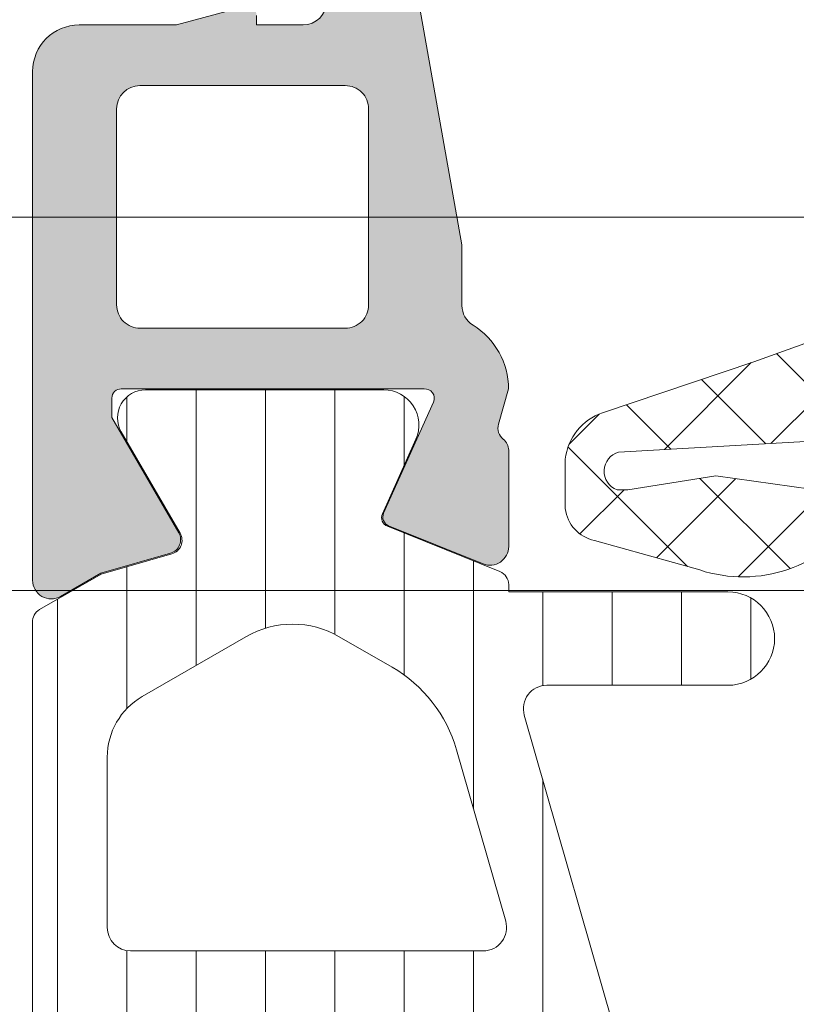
# Model space of a CAD drawing. Header units: millimetres. Extents: x 213386 to 506888, y 183055 to 450952.
# Tile 769 of 1056: x 387518 to 387535, y 342628 to 342649. Entities that reach past the tile are written whole.
import ezdxf

# ---------------------------------------------------------------- set-up
doc = ezdxf.new("R2010")
doc.units = ezdxf.units.MM
doc.layers.add('FASÁDA DETAILNÍ', color=255, linetype='Continuous', lineweight=0)
doc.layers.add('NOVA', color=255, linetype='Continuous', lineweight=0)

# ---------------------------------------------------------------- blocks, each defined once
blk = doc.blocks.new('A$C69D17D4D')
at = {"layer": 'FASÁDA DETAILNÍ'}
h = blk.add_hatch(dxfattribs=at)
h.set_pattern_fill('ANSI37', color=256, scale=0.625, angle=270, style=0)
h.set_pattern_definition([(315, (-10442.49471586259, 24904.81811234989), (1.403165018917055, 1.403165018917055), []), (44.99999999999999, (-10442.49471586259, 24904.81811234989), (-1.403165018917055, 1.403165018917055), [])])
edge = h.paths.add_edge_path()
edge.add_ellipse((-10451.38163137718, 24900.19755051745), major_axis=(-5.039467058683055, 0), ratio=1, start_angle=274.9644612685, end_angle=330.2082155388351)
edge.add_ellipse((-10455.49471585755, 24902.55235072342), major_axis=(-0.3000000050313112, 0), ratio=1, start_angle=330.207827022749, end_angle=359.9993073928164)
edge.add_line((-10455.79471586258, 24902.5523543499), (-10455.7947188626, 24902.01807034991))
edge.add_ellipse((-10455.49471909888, 24902.01806911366), major_axis=(-0.2999997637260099, 0), ratio=1, start_angle=-0.0002361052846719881, end_angle=90.00004512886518)
edge.add_line((-10455.49471886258, 24901.71806934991), (-10453.94472186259, 24901.71806934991))
edge.add_ellipse((-10453.94472950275, 24901.41805870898), major_axis=(-0.3000106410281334, 0), ratio=1, start_angle=180.0043239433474, end_angle=269.99854088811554, ccw=False)
edge.add_line((-10453.64471886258, 24901.4180813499), (-10453.64470786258, 24900.01809934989))
edge.add_ellipse((-10453.34471802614, 24900.01810218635), major_axis=(-0.2999898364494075, 0), ratio=1, start_angle=0.0005417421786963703, end_angle=89.99964925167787)
edge.add_line((-10453.34471986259, 24899.71811234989), (-10451.64470786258, 24899.71811234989))
edge.add_ellipse((-10451.64471500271, 24900.01812249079), major_axis=(-0.3000101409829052, 0), ratio=1, start_angle=90.00136361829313, end_angle=179.9955805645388)
edge.add_line((-10451.3447048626, 24900.01809934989), (-10451.34471586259, 24901.5819303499))
edge.add_ellipse((-10451.04355679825, 24901.61478737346), major_axis=(-0.3029461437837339, 0), ratio=1, start_angle=-103.48357731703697, end_angle=6.226450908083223, ccw=False)
edge.add_ellipse((-10442.33863366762, 24912.93075169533), major_axis=(-14.0007663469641, 0), ratio=1, start_angle=51.92437992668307, end_angle=74.69826779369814)
edge.add_ellipse((-10446.14534724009, 24898.93851392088), major_axis=(-0.5004721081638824, 0), ratio=1, start_angle=140.193365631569, end_angle=257.08239147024, ccw=False)
edge.add_line((-10445.76087986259, 24898.61811234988), (-10454.04415886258, 24898.61811234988))
edge.add_ellipse((-10454.04415833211, 24899.11811205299), major_axis=(-0.499999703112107, 0), ratio=1, start_angle=29.99998035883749, end_angle=89.99993921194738, ccw=False)
edge.add_line((-10454.47717086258, 24898.86811234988), (-10454.65037686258, 24899.1681123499))
edge.add_ellipse((-10455.08338939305, 24898.91811264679), major_axis=(-0.4999997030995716, 0), ratio=1, start_angle=209.9999803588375, end_angle=269.9999392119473)
edge.add_line((-10455.08338886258, 24899.4181123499), (-10456.7127368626, 24899.4181123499))
edge.add_ellipse((-10456.71273763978, 24898.41811299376), major_axis=(-0.9999993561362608, 0), ratio=1, start_angle=269.9999554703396, end_angle=329.9496611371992)
edge.add_ellipse((-10463.89711834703, 24902.57443977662), major_axis=(-7.300023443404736, 0), ratio=1, start_angle=101.28555368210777, end_angle=149.9496454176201, ccw=False)
edge.add_ellipse((-10462.0818862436, 24895.51810276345), major_axis=(-0.3999905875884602, 0), ratio=1, start_angle=-69.49817055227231, end_angle=14.852975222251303, ccw=False)
edge.add_ellipse((-10464.45595319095, 24901.86720088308), major_axis=(-6.378448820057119, 0), ratio=1, start_angle=110.501874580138, end_angle=165.5474022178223)
edge.add_line((-10458.2793538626, 24900.2752743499), (-10457.9157668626, 24901.6859813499))
edge.add_line((-10457.9157668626, 24901.6859813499), (-10457.70565386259, 24902.54868234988))
edge.add_ellipse((-10452.36903114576, 24901.218117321), major_axis=(-5.499995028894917, 0), ratio=1, start_angle=269.9999657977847, end_angle=346.00004503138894, ccw=False)
edge.add_line((-10452.36902786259, 24906.71811234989), (-10439.9509998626, 24906.71811234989))
edge.add_line((-10439.9509998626, 24906.71811234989), (-10438.58794286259, 24906.43049334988))
edge.add_ellipse((-10438.48471024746, 24906.91971968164), major_axis=(-0.499999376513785, 0), ratio=1, start_angle=78.08469922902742, end_angle=139.7162484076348)
edge.add_line((-10438.10328486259, 24906.59643334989), (-10436.52967386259, 24908.45304134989))
edge.add_ellipse((-10435.95753486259, 24907.96811184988), major_axis=(-0.7499997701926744, 0), ratio=1, start_angle=139.716293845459, end_angle=319.71629384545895, ccw=False)
edge.add_line((-10435.3853958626, 24907.48318234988), (-10437.3446818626, 24905.17153834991))
edge.add_ellipse((-10438.10753347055, 24905.81811051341), major_axis=(-0.999999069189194, 0), ratio=1, start_angle=78.08475213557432, end_angle=139.7163013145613, ccw=False)
edge.add_line((-10438.3139978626, 24904.83965734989), (-10440.10753486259, 24905.21811234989))
edge.add_line((-10440.10753486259, 24905.21811234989), (-10451.8177358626, 24905.21811234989))
h = blk.add_hatch(color=256, dxfattribs=at)
edge = h.paths.add_edge_path(flags=16)
edge.add_line((-10434.7948598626, 24899.3218973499), (-10434.7948598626, 24895.1221473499))
edge.add_ellipse((-10435.29485948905, 24895.12214697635), major_axis=(-0.4999996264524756, 0), ratio=1, start_angle=89.99995719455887, end_angle=180.0000428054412, ccw=False)
edge.add_line((-10435.2948598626, 24894.6221473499), (-10439.6948838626, 24894.6221473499))
edge.add_ellipse((-10439.69488423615, 24895.12214697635), major_axis=(-0.4999996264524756, 0), ratio=1, start_angle=-4.2805441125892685e-05, end_angle=90.00004280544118, ccw=False)
edge.add_line((-10440.1948838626, 24895.1221473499), (-10440.1948838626, 24899.32189634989))
edge.add_ellipse((-10439.69488338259, 24899.32189586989), major_axis=(-0.5000004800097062, 0), ratio=1, start_angle=270.00005500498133, end_angle=359.99994499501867, ccw=False)
edge.add_line((-10439.6948838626, 24899.82189634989), (-10435.2948598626, 24899.8218973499))
edge.add_ellipse((-10435.29485948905, 24899.32189772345), major_axis=(-0.4999996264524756, 0), ratio=1, start_angle=179.9999571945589, end_angle=270.0000428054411, ccw=False)
edge = h.paths.add_edge_path()
edge.add_line((-10432.79647886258, 24896.40849334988), (-10433.9962388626, 24903.17149334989))
edge.add_arc((-10435.96549049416, 24902.82214898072), 1.999998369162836, 10.05959013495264, 90.0000392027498)
edge.add_line((-10435.96549186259, 24904.82214734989), (-10440.1304648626, 24904.82214734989))
edge.add_line((-10440.1304648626, 24904.82214734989), (-10441.84825386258, 24904.36186634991))
edge.add_arc((-10441.79648994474, 24904.16868129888), 0.1999999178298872, 105.0000385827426, 179.9999853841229)
edge.add_line((-10441.99648986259, 24904.1686813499), (-10441.99648986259, 24903.72214734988))
edge.add_arc((-10441.49649023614, 24903.72214697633), 0.4999996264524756, 179.9999571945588, 270.0000428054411)
edge.add_line((-10441.49648986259, 24903.22214734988), (-10436.19648986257, 24903.22214734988))
edge.add_arc((-10436.19648948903, 24902.72214772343), 0.4999996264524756, -4.2805441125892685e-05, 90.00004280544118, ccw=False)
edge.add_line((-10435.69648986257, 24902.72214734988), (-10435.69648986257, 24901.62189734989))
edge.add_arc((-10436.19649034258, 24901.6218978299), 0.5000004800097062, 270.00005500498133, 359.99994499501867, ccw=False)
edge.add_line((-10436.19648986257, 24901.12189734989), (-10437.19648986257, 24901.12189734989))
edge.add_line((-10437.19648986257, 24901.12189734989), (-10437.19648986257, 24901.3218973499))
edge.add_arc((-10437.39648999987, 24901.32189705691), 0.2000001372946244, 8.39348964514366e-05, 105.0000053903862)
edge.add_line((-10437.44825386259, 24901.51508234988), (-10438.91564186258, 24901.12189634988))
edge.add_line((-10438.91564186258, 24901.12189634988), (-10440.99648986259, 24901.12189634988))
edge.add_arc((-10440.99648890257, 24900.12189538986), 1.000000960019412, 90.00005500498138, 179.9999449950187)
edge.add_line((-10441.99648986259, 24900.12189634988), (-10441.99648986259, 24889.2223943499))
edge.add_arc((-10441.59648952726, 24889.22239409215), 0.4000003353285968, 179.9999630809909, 299.9999168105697)
edge.add_line((-10441.39648986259, 24888.87598334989), (-10440.5336418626, 24889.3741493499))
edge.add_line((-10440.5336418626, 24889.3741493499), (-10439.04148086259, 24889.80201934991))
edge.add_arc((-10439.12417224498, 24890.09039815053), 0.3000003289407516, 286.0000168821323, 390.1792412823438)
edge.add_line((-10438.86483486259, 24890.24121034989), (-10440.29656986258, 24892.70682134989))
edge.add_line((-10440.29656986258, 24892.70682134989), (-10440.29656986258, 24893.12724034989))
edge.add_arc((-10440.10500158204, 24893.13073285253), 0.1916001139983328, 87.47777810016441, 181.044450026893, ccw=False)
edge.add_line((-10440.0965698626, 24893.32214734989), (-10433.6071308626, 24893.32214734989))
edge.add_arc((-10433.58889310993, 24893.12298081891), 0.1999998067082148, -24.140948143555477, 95.23200452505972, ccw=False)
edge.add_line((-10433.40638486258, 24893.04118434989), (-10434.47470586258, 24890.65749934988))
edge.add_arc((-10434.29219726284, 24890.5757025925), 0.2000002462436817, 155.8590177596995, 248.0262022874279)
edge.add_line((-10434.3670338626, 24890.39023134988), (-10432.34380586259, 24889.57387134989))
edge.add_arc((-10432.19413275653, 24889.9448132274), 0.3999998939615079, 248.0261821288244, 360.0000175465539)
edge.add_line((-10431.79413286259, 24889.9448133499), (-10431.79413186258, 24892.00896034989))
edge.add_arc((-10432.09413149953, 24892.00896121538), 0.2999996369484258, 359.9998347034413, 412.0950865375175)
edge.add_arc((-10431.72552094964, 24892.48238077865), 0.3000002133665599, 164.0001379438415, 232.0953474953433, ccw=False)
edge.add_line((-10432.01389986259, 24892.56507134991), (-10431.79657786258, 24893.32296034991))
edge.add_arc((-10433.39657691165, 24893.32296078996), 1.599999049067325, 359.9999842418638, 418.4076055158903)
edge.add_arc((-10432.29644489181, 24895.11173283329), 0.4999999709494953, 180.0015450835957, 238.4076640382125, ccw=False)
edge.add_line((-10432.79644486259, 24895.11171934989), (-10432.79647886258, 24896.40849334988))
h = blk.add_hatch(dxfattribs=at)
h.set_pattern_fill('ANSI37', color=256, scale=0.48, angle=270, style=0)
h.set_pattern_definition([(315, (-10411.99471604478, 24886.81811234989), (1.077630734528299, 1.077630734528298), []), (44.99999999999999, (-10411.99471604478, 24886.81811234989), (-1.077630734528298, 1.077630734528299), [])])
edge = h.paths.add_edge_path(flags=16)
edge.add_line((-10411.33042204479, 24890.21938934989), (-10409.93756804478, 24890.11964534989))
edge.add_arc((-10409.89471055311, 24890.71811226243), 0.599999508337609, 265.9039194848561, 360.0000083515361)
edge.add_arc((-10409.89471055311, 24890.71811243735), 0.5999995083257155, 359.9999916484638, 454.0960805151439)
edge.add_line((-10409.93756804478, 24891.31657934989), (-10411.33042204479, 24891.21683534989))
edge.add_arc((-10411.29470756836, 24890.71811234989), 0.5000001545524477, 94.09606439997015, 265.9039356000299)
edge = h.paths.add_edge_path(flags=16)
edge.add_arc((-10414.49471567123, 24892.31810897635), 0.4999996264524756, 269.9999571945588, 360.0000428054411)
edge.add_line((-10413.99471604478, 24892.3181093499), (-10413.99471604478, 24895.9117943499))
edge.add_arc((-10414.49471637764, 24895.91179436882), 0.5000003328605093, 359.9999978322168, 473.2180266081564)
edge.add_line((-10414.69183204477, 24896.37130034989), (-10421.02293404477, 24893.6554223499))
edge.add_arc((-10420.8258181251, 24893.19591700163), 0.4999998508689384, 113.2180817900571, 182.5001106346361)
edge.add_line((-10421.32534204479, 24893.17410634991), (-10421.28701604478, 24892.29629934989))
edge.add_arc((-10420.78749243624, 24892.31810883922), 0.499999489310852, 182.4999791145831, 270.0000448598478)
edge.add_line((-10420.78749204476, 24891.8181093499), (-10414.49471604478, 24891.8181093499))
edge = h.paths.add_edge_path(flags=16)
edge.add_line((-10419.90287804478, 24866.7641903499), (-10411.00602504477, 24862.61552034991))
edge.add_arc((-10410.79471590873, 24863.06867409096), 0.499999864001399, 244.9999920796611, 360.0000296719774)
edge.add_line((-10410.29471604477, 24863.0686743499), (-10410.29471604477, 24872.41810934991))
edge.add_arc((-10410.79471567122, 24872.41810972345), 0.4999996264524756, 359.9999571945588, 450.0000428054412)
edge.add_line((-10410.79471604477, 24872.91810934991), (-10419.91863904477, 24872.91810934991))
edge.add_arc((-10419.9186388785, 24872.41810928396), 0.5000000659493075, 90.00001905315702, 182.5000272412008)
edge.add_line((-10420.41816304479, 24872.3962993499), (-10420.19109304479, 24867.19553534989))
edge.add_arc((-10419.69156763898, 24867.2173450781), 0.5000012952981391, 182.4999974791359, 244.9999080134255)
edge = h.paths.add_edge_path(flags=16)
edge.add_arc((-10410.79471567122, 24875.61810897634), 0.4999996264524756, 269.9999571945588, 360.0000428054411)
edge.add_line((-10410.29471604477, 24875.61810934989), (-10410.29471604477, 24882.8181093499))
edge.add_arc((-10410.79471567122, 24882.81810972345), 0.4999996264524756, 359.9999571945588, 450.0000428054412)
edge.add_line((-10410.79471604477, 24883.3181093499), (-10411.99471604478, 24883.3181093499))
edge.add_arc((-10411.99471753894, 24885.31810785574), 1.999998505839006, 179.9999571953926, 270.00004280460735, ccw=False)
edge.add_line((-10413.99471604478, 24885.3181093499), (-10413.99471604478, 24889.11810934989))
edge.add_arc((-10414.49471567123, 24889.11810972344), 0.4999996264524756, 359.9999571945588, 450.0000428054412)
edge.add_line((-10414.49471604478, 24889.61810934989), (-10420.64777704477, 24889.61810934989))
edge.add_arc((-10420.6477768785, 24889.11810928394), 0.5000000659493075, 90.00001905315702, 182.5000272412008)
edge.add_line((-10421.14730104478, 24889.09629934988), (-10420.90716604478, 24883.59629934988))
edge.add_arc((-10420.40764243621, 24883.6181088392), 0.4999994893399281, 182.4999791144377, 270.0000448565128)
edge.add_line((-10420.40764204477, 24883.11810934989), (-10415.09471604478, 24883.11810934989))
edge.add_arc((-10415.09471604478, 24882.01810934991), 1.099999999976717, -90, 90, ccw=False)
edge.add_line((-10415.09471604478, 24880.91810934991), (-10420.26792704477, 24880.91810934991))
edge.add_arc((-10420.26792687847, 24880.41810928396), 0.5000000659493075, 90.00001905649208, 182.5000272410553)
edge.add_line((-10420.76745104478, 24880.3962993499), (-10420.55787804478, 24875.59629934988))
edge.add_arc((-10420.05835443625, 24875.6181088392), 0.499999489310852, 182.4999791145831, 270.0000448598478)
edge.add_line((-10420.05835404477, 24875.11810934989), (-10410.79471604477, 24875.11810934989))
edge = h.paths.add_edge_path()
edge.add_line((-10412.18117304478, 24860.4050563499), (-10420.96903904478, 24864.50290534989))
edge.add_ellipse((-10419.70118155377, 24867.22183071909), major_axis=(-3.000002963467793, 0), ratio=1, start_angle=2.500058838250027, end_angle=64.99996937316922, ccw=False)
edge.add_line((-10422.69832904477, 24867.0909693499), (-10422.72666304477, 24867.7399193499))
edge.add_ellipse((-10423.22618665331, 24867.71810986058), major_axis=(-0.499999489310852, 0), ratio=1, start_angle=182.4999791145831, end_angle=270.0000448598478)
edge.add_line((-10423.22618704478, 24868.21810934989), (-10424.19471604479, 24868.21810934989))
edge.add_ellipse((-10424.19471611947, 24868.31810927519), major_axis=(-0.09999992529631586, 0), ratio=1, start_angle=-4.2805441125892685e-05, end_angle=90.00004278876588, ccw=False)
edge.add_line((-10424.29471604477, 24868.3181093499), (-10424.29471604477, 24868.91810934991))
edge.add_ellipse((-10424.1947161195, 24868.91810942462), major_axis=(-0.09999992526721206, 0), ratio=1, start_angle=-90.00004280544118, end_angle=4.2805441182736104e-05, ccw=False)
edge.add_line((-10424.19471604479, 24869.01810934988), (-10423.29167804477, 24869.01810934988))
edge.add_ellipse((-10423.29167821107, 24869.5181094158), major_axis=(-0.5000000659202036, 0), ratio=1, start_angle=90.00001905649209, end_angle=182.5000272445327)
edge.add_line((-10422.79215404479, 24869.53991934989), (-10423.18599204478, 24878.44021334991))
edge.add_ellipse((-10423.68550332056, 24878.41810924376), major_axis=(-0.5000001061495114, 0), ratio=1, start_angle=182.5337692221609, end_angle=270.0000829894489)
edge.add_line((-10423.68550404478, 24878.91810934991), (-10424.29471604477, 24878.91810934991))
edge.add_ellipse((-10424.2947161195, 24879.0181092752), major_axis=(-0.0999999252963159, 0), ratio=1, start_angle=-4.278876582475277e-05, end_angle=90.00004282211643, ccw=False)
edge.add_line((-10424.39471604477, 24879.01810934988), (-10424.39471604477, 24879.61810934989))
edge.add_ellipse((-10424.29471611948, 24879.61810942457), major_axis=(-0.09999992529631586, 0), ratio=1, start_angle=-90.00004280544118, end_angle=4.278876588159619e-05, ccw=False)
edge.add_line((-10424.29471604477, 24879.71810934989), (-10423.76515404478, 24879.71810934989))
edge.add_ellipse((-10423.76515373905, 24880.21810984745), major_axis=(-0.500000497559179, 0), ratio=1, start_angle=89.99996496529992, end_angle=182.5336979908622)
edge.add_line((-10423.26564204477, 24880.2402133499), (-10423.77629804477, 24891.7804383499))
edge.add_ellipse((-10424.27582264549, 24891.75862881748), major_axis=(-0.5000004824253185, 0), ratio=1, start_angle=182.4999790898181, end_angle=273.2170573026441)
edge.add_line((-10424.30388204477, 24892.2578413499), (-10429.43762504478, 24891.96927834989))
edge.add_ellipse((-10429.32206962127, 24891.55886034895), major_axis=(-0.4263754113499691, 0), ratio=1, start_angle=-74.27514552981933, end_angle=69.24102763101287)
edge.add_line((-10429.47319304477, 24891.16016534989), (-10429.24059004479, 24891.16140534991))
edge.add_line((-10429.24059004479, 24891.16140534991), (-10427.35801104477, 24891.45954334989))
edge.add_line((-10427.35801104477, 24891.45954334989), (-10424.50872604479, 24891.05911734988))
edge.add_ellipse((-10424.55047664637, 24890.76203675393), major_axis=(-0.2999999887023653, 0), ratio=1, start_angle=145.4022536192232, end_angle=262.00025595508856, ccw=False)
edge.add_ellipse((-10426.77304773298, 24892.29515014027), major_axis=(-3.000047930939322, 0), ratio=1, start_angle=71.99157541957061, end_angle=145.4023587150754, ccw=False)
edge.add_line((-10427.70053304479, 24889.44207134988), (-10429.95542404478, 24890.07564734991))
edge.add_ellipse((-10429.79449450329, 24890.85085985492), major_axis=(-0.7917403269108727, 0), ratio=1, start_angle=6.798346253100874, end_angle=78.27231020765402, ccw=False)
edge.add_line((-10430.58066804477, 24890.75713734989), (-10430.58188904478, 24891.81534734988))
edge.add_ellipse((-10429.40280281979, 24891.6862231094), major_axis=(-1.186135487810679, 0), ratio=1, start_angle=288.65557644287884, end_angle=353.7503218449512, ccw=False)
edge.add_line((-10429.78222204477, 24892.8100373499), (-10426.54088204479, 24893.90437034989))
edge.add_line((-10426.54088204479, 24893.90437034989), (-10418.49108704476, 24896.7941483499))
edge.add_line((-10418.49108704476, 24896.7941483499), (-10408.59321004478, 24901.12695734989))
edge.add_ellipse((-10408.3949399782, 24900.66794836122), major_axis=(-0.5000002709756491, 0), ratio=1, start_angle=180.0665763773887, end_angle=293.36204948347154, ccw=False)
edge.add_line((-10407.89494004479, 24900.6685293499), (-10407.89430504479, 24900.12182834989))
edge.add_ellipse((-10408.39430514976, 24900.12124807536), major_axis=(-0.5000004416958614, 0), ratio=1, start_angle=113.92082453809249, end_angle=180.0664945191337, ccw=False)
edge.add_line((-10408.19156804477, 24899.6641943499), (-10411.39557104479, 24898.26243834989))
edge.add_ellipse((-10410.99471670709, 24897.34629727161), major_axis=(-0.999999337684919, 0), ratio=1, start_angle=-66.36838527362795, end_angle=5.281060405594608e-05)
edge.add_line((-10411.99471604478, 24897.34629634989), (-10411.99471604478, 24892.11835434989))
edge.add_line((-10411.99471604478, 24892.11835434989), (-10410.19523704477, 24892.11834534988))
edge.add_line((-10410.19523704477, 24892.11834534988), (-10410.05729504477, 24892.63314634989))
edge.add_ellipse((-10409.78014102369, 24892.5183810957), major_axis=(-0.2999756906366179, 0), ratio=1, start_angle=247.4964333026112, end_angle=337.5062997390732, ccw=False)
edge.add_line((-10409.66532804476, 24892.79551534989), (-10408.39520104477, 24891.94634834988))
edge.add_ellipse((-10408.89492181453, 24891.08048416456), major_axis=(-0.9997207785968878, 0), ratio=1, start_angle=179.9923881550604, end_angle=240.00923930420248, ccw=False)
edge.add_line((-10407.89520104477, 24891.0803513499), (-10407.89523204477, 24890.3559903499))
edge.add_ellipse((-10408.89496987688, 24890.35619840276), major_axis=(-0.9997378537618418, 0), ratio=1, start_angle=119.99132494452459, end_angle=179.9880763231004, ccw=False)
edge.add_line((-10408.39523204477, 24889.4903243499), (-10409.66532804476, 24888.64115734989))
edge.add_ellipse((-10409.7801399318, 24888.91830484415), major_axis=(-0.2999875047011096, 0), ratio=1, start_angle=22.4986038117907, end_angle=112.50240616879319, ccw=False)
edge.add_line((-10410.05729504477, 24888.80351134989), (-10410.19526704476, 24889.3183273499))
edge.add_line((-10410.19526704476, 24889.3183273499), (-10411.99471604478, 24889.3183353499))
edge.add_line((-10411.99471604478, 24889.3183353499), (-10411.99471604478, 24886.11810834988))
edge.add_ellipse((-10411.69471626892, 24886.11810812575), major_axis=(-0.2999997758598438, 0), ratio=1, start_angle=-4.280544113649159e-05, end_angle=90.00004280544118)
edge.add_line((-10411.69471604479, 24885.81810834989), (-10408.39472004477, 24885.81810834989))
edge.add_ellipse((-10408.39471967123, 24885.31810872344), major_axis=(-0.4999996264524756, 0), ratio=1, start_angle=179.9999571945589, end_angle=270.0000428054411, ccw=False)
edge.add_line((-10407.89472004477, 24885.31810834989), (-10407.89472004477, 24858.4204863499))
edge.add_line((-10407.89472004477, 24858.4204863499), (-10409.44511204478, 24857.52536834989))
edge.add_ellipse((-10409.69511213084, 24857.95838090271), major_axis=(-0.4999999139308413, 0), ratio=1, start_angle=6.334934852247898e-05, end_angle=120.00001708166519, ccw=False)
edge.add_line((-10410.19511204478, 24857.95838034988), (-10411.89248304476, 24857.95838034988))
edge.add_line((-10411.89248304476, 24857.95838034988), (-10411.89248304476, 24859.95190234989))
edge.add_ellipse((-10412.39248330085, 24859.95190269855), major_axis=(-0.5000002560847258, 0), ratio=1, start_angle=179.9999600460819, end_angle=244.9998714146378)
h = blk.add_hatch(dxfattribs=at)
h.set_pattern_fill('ANSI37', color=256, scale=0.48, angle=270, style=0)
h.set_pattern_definition([(315, (-10411.99471586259, 24886.81811234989), (1.077630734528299, 1.077630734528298), []), (44.99999999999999, (-10411.99471586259, 24886.81811234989), (-1.077630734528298, 1.077630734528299), [])])
edge = h.paths.add_edge_path(flags=16)
edge.add_line((-10411.3304218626, 24890.21938934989), (-10409.93756786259, 24890.11964534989))
edge.add_arc((-10409.89471037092, 24890.71811226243), 0.599999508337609, 265.9039194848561, 360.0000083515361)
edge.add_arc((-10409.89471037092, 24890.71811243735), 0.5999995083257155, 359.9999916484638, 454.0960805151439)
edge.add_line((-10409.93756786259, 24891.31657934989), (-10411.3304218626, 24891.21683534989))
edge.add_arc((-10411.29470738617, 24890.71811234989), 0.5000001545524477, 94.09606439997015, 265.9039356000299)
edge = h.paths.add_edge_path(flags=16)
edge.add_arc((-10414.49471548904, 24892.31810897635), 0.4999996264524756, 269.9999571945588, 360.0000428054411)
edge.add_line((-10413.99471586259, 24892.3181093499), (-10413.99471586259, 24895.9117943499))
edge.add_arc((-10414.49471619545, 24895.91179436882), 0.5000003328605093, 359.9999978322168, 473.2180266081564)
edge.add_line((-10414.69183186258, 24896.37130034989), (-10421.02293386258, 24893.6554223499))
edge.add_arc((-10420.82581794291, 24893.19591700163), 0.4999998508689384, 113.2180817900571, 182.5001106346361)
edge.add_line((-10421.3253418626, 24893.17410634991), (-10421.28701586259, 24892.29629934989))
edge.add_arc((-10420.78749225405, 24892.31810883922), 0.499999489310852, 182.4999791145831, 270.0000448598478)
edge.add_line((-10420.78749186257, 24891.8181093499), (-10414.49471586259, 24891.8181093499))
edge = h.paths.add_edge_path(flags=16)
edge.add_line((-10419.90287786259, 24866.7641903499), (-10411.00602486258, 24862.61552034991))
edge.add_arc((-10410.79471572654, 24863.06867409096), 0.499999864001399, 244.9999920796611, 360.0000296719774)
edge.add_line((-10410.29471586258, 24863.0686743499), (-10410.29471586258, 24872.41810934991))
edge.add_arc((-10410.79471548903, 24872.41810972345), 0.4999996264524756, 359.9999571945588, 450.0000428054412)
edge.add_line((-10410.79471586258, 24872.91810934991), (-10419.91863886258, 24872.91810934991))
edge.add_arc((-10419.91863869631, 24872.41810928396), 0.5000000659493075, 90.00001905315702, 182.5000272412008)
edge.add_line((-10420.4181628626, 24872.3962993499), (-10420.1910928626, 24867.19553534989))
edge.add_arc((-10419.69156745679, 24867.2173450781), 0.5000012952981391, 182.4999974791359, 244.9999080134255)
edge = h.paths.add_edge_path(flags=16)
edge.add_arc((-10410.79471548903, 24875.61810897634), 0.4999996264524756, 269.9999571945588, 360.0000428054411)
edge.add_line((-10410.29471586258, 24875.61810934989), (-10410.29471586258, 24882.8181093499))
edge.add_arc((-10410.79471548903, 24882.81810972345), 0.4999996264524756, 359.9999571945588, 450.0000428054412)
edge.add_line((-10410.79471586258, 24883.3181093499), (-10411.99471586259, 24883.3181093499))
edge.add_arc((-10411.99471735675, 24885.31810785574), 1.999998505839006, 179.9999571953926, 270.00004280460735, ccw=False)
edge.add_line((-10413.99471586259, 24885.3181093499), (-10413.99471586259, 24889.11810934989))
edge.add_arc((-10414.49471548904, 24889.11810972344), 0.4999996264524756, 359.9999571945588, 450.0000428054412)
edge.add_line((-10414.49471586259, 24889.61810934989), (-10420.64777686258, 24889.61810934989))
edge.add_arc((-10420.64777669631, 24889.11810928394), 0.5000000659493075, 90.00001905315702, 182.5000272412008)
edge.add_line((-10421.14730086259, 24889.09629934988), (-10420.90716586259, 24883.59629934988))
edge.add_arc((-10420.40764225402, 24883.6181088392), 0.4999994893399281, 182.4999791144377, 270.0000448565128)
edge.add_line((-10420.40764186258, 24883.11810934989), (-10415.09471586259, 24883.11810934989))
edge.add_arc((-10415.09471586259, 24882.01810934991), 1.099999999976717, -90, 90, ccw=False)
edge.add_line((-10415.09471586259, 24880.91810934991), (-10420.26792686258, 24880.91810934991))
edge.add_arc((-10420.26792669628, 24880.41810928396), 0.5000000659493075, 90.00001905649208, 182.5000272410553)
edge.add_line((-10420.76745086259, 24880.3962993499), (-10420.55787786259, 24875.59629934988))
edge.add_arc((-10420.05835425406, 24875.6181088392), 0.499999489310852, 182.4999791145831, 270.0000448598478)
edge.add_line((-10420.05835386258, 24875.11810934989), (-10410.79471586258, 24875.11810934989))
edge = h.paths.add_edge_path()
edge.add_line((-10412.18117286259, 24860.4050563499), (-10420.96903886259, 24864.50290534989))
edge.add_ellipse((-10419.70118137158, 24867.22183071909), major_axis=(-3.000002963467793, 0), ratio=1, start_angle=2.500058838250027, end_angle=64.99996937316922, ccw=False)
edge.add_line((-10422.69832886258, 24867.0909693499), (-10422.72666286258, 24867.7399193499))
edge.add_ellipse((-10423.22618647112, 24867.71810986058), major_axis=(-0.499999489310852, 0), ratio=1, start_angle=182.4999791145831, end_angle=270.0000448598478)
edge.add_line((-10423.22618686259, 24868.21810934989), (-10424.1947158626, 24868.21810934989))
edge.add_ellipse((-10424.19471593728, 24868.31810927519), major_axis=(-0.09999992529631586, 0), ratio=1, start_angle=-4.2805441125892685e-05, end_angle=90.00004278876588, ccw=False)
edge.add_line((-10424.29471586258, 24868.3181093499), (-10424.29471586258, 24868.91810934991))
edge.add_ellipse((-10424.19471593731, 24868.91810942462), major_axis=(-0.09999992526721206, 0), ratio=1, start_angle=-90.00004280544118, end_angle=4.2805441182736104e-05, ccw=False)
edge.add_line((-10424.1947158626, 24869.01810934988), (-10423.29167786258, 24869.01810934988))
edge.add_ellipse((-10423.29167802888, 24869.5181094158), major_axis=(-0.5000000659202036, 0), ratio=1, start_angle=90.00001905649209, end_angle=182.5000272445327)
edge.add_line((-10422.7921538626, 24869.53991934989), (-10423.18599186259, 24878.44021334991))
edge.add_ellipse((-10423.68550313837, 24878.41810924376), major_axis=(-0.5000001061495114, 0), ratio=1, start_angle=182.5337692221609, end_angle=270.0000829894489)
edge.add_line((-10423.68550386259, 24878.91810934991), (-10424.29471586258, 24878.91810934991))
edge.add_ellipse((-10424.29471593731, 24879.0181092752), major_axis=(-0.0999999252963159, 0), ratio=1, start_angle=-4.278876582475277e-05, end_angle=90.00004282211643, ccw=False)
edge.add_line((-10424.39471586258, 24879.01810934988), (-10424.39471586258, 24879.61810934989))
edge.add_ellipse((-10424.29471593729, 24879.61810942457), major_axis=(-0.09999992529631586, 0), ratio=1, start_angle=-90.00004280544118, end_angle=4.278876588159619e-05, ccw=False)
edge.add_line((-10424.29471586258, 24879.71810934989), (-10423.76515386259, 24879.71810934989))
edge.add_ellipse((-10423.76515355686, 24880.21810984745), major_axis=(-0.500000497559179, 0), ratio=1, start_angle=89.99996496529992, end_angle=182.5336979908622)
edge.add_line((-10423.26564186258, 24880.2402133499), (-10423.77629786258, 24891.7804383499))
edge.add_ellipse((-10424.2758224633, 24891.75862881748), major_axis=(-0.5000004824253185, 0), ratio=1, start_angle=182.4999790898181, end_angle=273.2170573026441)
edge.add_line((-10424.30388186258, 24892.2578413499), (-10429.43762486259, 24891.96927834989))
edge.add_ellipse((-10429.32206943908, 24891.55886034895), major_axis=(-0.4263754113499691, 0), ratio=1, start_angle=-74.27514552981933, end_angle=69.24102763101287)
edge.add_line((-10429.47319286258, 24891.16016534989), (-10429.2405898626, 24891.16140534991))
edge.add_line((-10429.2405898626, 24891.16140534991), (-10427.35801086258, 24891.45954334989))
edge.add_line((-10427.35801086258, 24891.45954334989), (-10424.5087258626, 24891.05911734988))
edge.add_ellipse((-10424.55047646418, 24890.76203675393), major_axis=(-0.2999999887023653, 0), ratio=1, start_angle=145.4022536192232, end_angle=262.00025595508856, ccw=False)
edge.add_ellipse((-10426.77304755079, 24892.29515014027), major_axis=(-3.000047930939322, 0), ratio=1, start_angle=71.99157541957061, end_angle=145.4023587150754, ccw=False)
edge.add_line((-10427.7005328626, 24889.44207134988), (-10429.95542386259, 24890.07564734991))
edge.add_ellipse((-10429.7944943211, 24890.85085985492), major_axis=(-0.7917403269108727, 0), ratio=1, start_angle=6.798346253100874, end_angle=78.27231020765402, ccw=False)
edge.add_line((-10430.58066786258, 24890.75713734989), (-10430.58188886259, 24891.81534734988))
edge.add_ellipse((-10429.4028026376, 24891.6862231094), major_axis=(-1.186135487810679, 0), ratio=1, start_angle=288.65557644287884, end_angle=353.7503218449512, ccw=False)
edge.add_line((-10429.78222186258, 24892.8100373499), (-10426.5408818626, 24893.90437034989))
edge.add_line((-10426.5408818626, 24893.90437034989), (-10418.49108686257, 24896.7941483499))
edge.add_line((-10418.49108686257, 24896.7941483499), (-10408.59320986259, 24901.12695734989))
edge.add_ellipse((-10408.39493979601, 24900.66794836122), major_axis=(-0.5000002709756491, 0), ratio=1, start_angle=180.0665763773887, end_angle=293.36204948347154, ccw=False)
edge.add_line((-10407.8949398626, 24900.6685293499), (-10407.8943048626, 24900.12182834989))
edge.add_ellipse((-10408.39430496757, 24900.12124807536), major_axis=(-0.5000004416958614, 0), ratio=1, start_angle=113.92082453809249, end_angle=180.0664945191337, ccw=False)
edge.add_line((-10408.19156786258, 24899.6641943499), (-10411.3955708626, 24898.26243834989))
edge.add_ellipse((-10410.9947165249, 24897.34629727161), major_axis=(-0.999999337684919, 0), ratio=1, start_angle=-66.36838527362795, end_angle=5.281060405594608e-05)
edge.add_line((-10411.99471586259, 24897.34629634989), (-10411.99471586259, 24892.11835434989))
edge.add_line((-10411.99471586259, 24892.11835434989), (-10410.19523686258, 24892.11834534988))
edge.add_line((-10410.19523686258, 24892.11834534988), (-10410.05729486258, 24892.63314634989))
edge.add_ellipse((-10409.7801408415, 24892.5183810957), major_axis=(-0.2999756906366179, 0), ratio=1, start_angle=247.4964333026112, end_angle=337.5062997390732, ccw=False)
edge.add_line((-10409.66532786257, 24892.79551534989), (-10408.39520086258, 24891.94634834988))
edge.add_ellipse((-10408.89492163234, 24891.08048416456), major_axis=(-0.9997207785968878, 0), ratio=1, start_angle=179.9923881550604, end_angle=240.00923930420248, ccw=False)
edge.add_line((-10407.89520086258, 24891.0803513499), (-10407.89523186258, 24890.3559903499))
edge.add_ellipse((-10408.89496969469, 24890.35619840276), major_axis=(-0.9997378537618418, 0), ratio=1, start_angle=119.99132494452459, end_angle=179.9880763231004, ccw=False)
edge.add_line((-10408.39523186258, 24889.4903243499), (-10409.66532786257, 24888.64115734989))
edge.add_ellipse((-10409.78013974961, 24888.91830484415), major_axis=(-0.2999875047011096, 0), ratio=1, start_angle=22.4986038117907, end_angle=112.50240616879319, ccw=False)
edge.add_line((-10410.05729486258, 24888.80351134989), (-10410.19526686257, 24889.3183273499))
edge.add_line((-10410.19526686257, 24889.3183273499), (-10411.99471586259, 24889.3183353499))
edge.add_line((-10411.99471586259, 24889.3183353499), (-10411.99471586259, 24886.11810834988))
edge.add_ellipse((-10411.69471608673, 24886.11810812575), major_axis=(-0.2999997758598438, 0), ratio=1, start_angle=-4.280544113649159e-05, end_angle=90.00004280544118)
edge.add_line((-10411.6947158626, 24885.81810834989), (-10408.39471986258, 24885.81810834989))
edge.add_ellipse((-10408.39471948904, 24885.31810872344), major_axis=(-0.4999996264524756, 0), ratio=1, start_angle=179.9999571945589, end_angle=270.0000428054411, ccw=False)
edge.add_line((-10407.89471986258, 24885.31810834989), (-10407.89471986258, 24858.4204863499))
edge.add_line((-10407.89471986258, 24858.4204863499), (-10409.44511186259, 24857.52536834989))
edge.add_ellipse((-10409.69511194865, 24857.95838090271), major_axis=(-0.4999999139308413, 0), ratio=1, start_angle=6.334934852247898e-05, end_angle=120.00001708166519, ccw=False)
edge.add_line((-10410.19511186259, 24857.95838034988), (-10411.89248286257, 24857.95838034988))
edge.add_line((-10411.89248286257, 24857.95838034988), (-10411.89248286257, 24859.95190234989))
edge.add_ellipse((-10412.39248311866, 24859.95190269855), major_axis=(-0.5000002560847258, 0), ratio=1, start_angle=179.9999600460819, end_angle=244.9998714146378)
h = blk.add_hatch(dxfattribs=at)
h.set_pattern_fill('ANSI31', color=256, scale=0.468, angle=225, style=0)
h.set_pattern_definition([(270, (-10441.99471586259, 24904.81811234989), (1.4859, -5.150371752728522e-16), [])])
edge = h.paths.add_edge_path(flags=16)
edge.add_line((-10439.64661586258, 24886.7296343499), (-10437.42390586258, 24888.01299634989))
edge.add_ellipse((-10436.42403348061, 24886.28127138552), major_axis=(-1.999654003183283, 0), ratio=1, start_angle=240.0000457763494, end_angle=300.0015014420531, ccw=False)
edge.add_line((-10435.42420786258, 24888.01302334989), (-10434.29468986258, 24887.36089534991))
edge.add_ellipse((-10435.79469298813, 24884.76281514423), major_axis=(-3.000005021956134, 0), ratio=1, start_angle=196.0000547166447, end_angle=239.9999864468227, ccw=False)
edge.add_line((-10432.91090386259, 24885.5897313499), (-10431.85825586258, 24881.91870934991))
edge.add_ellipse((-10432.33888689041, 24881.780890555), major_axis=(-0.5000002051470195, 0), ratio=1, start_angle=89.99920104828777, end_angle=196.0000072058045, ccw=False)
edge.add_line((-10432.33889386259, 24881.28089034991), (-10439.89664686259, 24881.2810003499))
edge.add_ellipse((-10439.89663702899, 24881.78100018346), major_axis=(-0.4999998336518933, 0), ratio=1, start_angle=-0.0008212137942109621, end_angle=89.99887315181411, ccw=False)
edge.add_line((-10440.3966368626, 24881.7810073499), (-10440.39658086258, 24885.4306563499))
edge.add_ellipse((-10438.89658160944, 24885.43061688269), major_axis=(-1.499999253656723, 0), ratio=1, start_angle=300.0015272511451, end_angle=359.99849246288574, ccw=False)
edge = h.paths.add_edge_path(flags=16)
edge.add_line((-10439.89666486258, 24879.68099834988), (-10431.59333486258, 24879.6808713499))
edge.add_ellipse((-10431.59334312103, 24879.18087106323), major_axis=(-0.5000002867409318, 0), ratio=1, start_angle=195.9999439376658, end_angle=269.99905365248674, ccw=False)
edge.add_line((-10431.11271186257, 24879.31868934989), (-10429.40578486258, 24873.36592734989))
edge.add_ellipse((-10429.88641558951, 24873.22810832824), major_axis=(-0.4999999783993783, 0), ratio=1, start_angle=89.99905197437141, end_angle=196.0000416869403, ccw=False)
edge.add_line((-10429.8864238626, 24872.7281083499), (-10439.8967778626, 24872.72827834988))
edge.add_ellipse((-10439.8967656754, 24873.22827853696), major_axis=(-0.5000001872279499, 0), ratio=1, start_angle=-0.0008952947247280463, end_angle=89.99860345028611, ccw=False)
edge.add_line((-10440.39676586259, 24873.22828634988), (-10440.39667586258, 24879.18100634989))
edge.add_ellipse((-10439.89667558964, 24879.180998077), major_axis=(-0.5000002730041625, 0), ratio=1, start_angle=269.99877077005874, end_angle=359.9990519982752, ccw=False)
edge = h.paths.add_edge_path(flags=16)
edge.add_line((-10429.3476288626, 24865.36397434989), (-10432.52401886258, 24863.53008534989))
edge.add_ellipse((-10434.02401872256, 24866.12816509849), major_axis=(-3.000002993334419, 0), ratio=1, start_angle=59.99850824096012, end_angle=119.999963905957, ccw=False)
edge.add_line((-10435.52408786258, 24863.53012534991), (-10439.64697086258, 24865.9106203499))
edge.add_ellipse((-10438.89693520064, 24867.20963863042), major_axis=(-1.500000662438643, 0), ratio=1, start_angle=-0.0015171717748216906, end_angle=59.99844168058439, ccw=False)
edge.add_line((-10440.39693586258, 24867.2096783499), (-10440.39684486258, 24870.62829234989))
edge.add_ellipse((-10439.89684538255, 24870.62827886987), major_axis=(-0.4999994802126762, 0), ratio=1, start_angle=269.9985653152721, end_angle=359.9984553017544, ccw=False)
edge.add_line((-10439.89683286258, 24871.1282783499), (-10429.5975178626, 24871.12809734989))
edge.add_ellipse((-10429.59753620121, 24870.12809701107), major_axis=(-1.000000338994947, 0), ratio=1, start_angle=179.9984724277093, end_angle=269.9989492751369, ccw=False)
edge.add_line((-10428.59753586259, 24870.12807034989), (-10428.5976288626, 24866.66297234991))
edge.add_ellipse((-10430.09762899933, 24866.66301253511), major_axis=(-1.500000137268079, 0), ratio=1, start_angle=120.0000030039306, end_angle=179.9984650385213, ccw=False)
edge = h.paths.add_edge_path()
edge.add_line((-10426.99776086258, 24863.51616834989), (-10426.99753886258, 24870.06923134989))
edge.add_arc((-10431.99753656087, 24870.06939821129), 4.999997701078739, 359.9980879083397, 376.0000237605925)
edge.add_line((-10427.19123086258, 24871.44758634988), (-10431.45984186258, 24886.33400434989))
edge.add_arc((-10430.97921150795, 24886.4718228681), 0.499999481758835, 89.99992604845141, 195.9999979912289, ccw=False)
edge.add_line((-10430.9792108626, 24886.97182234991), (-10427.0958368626, 24886.97182234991))
edge.add_arc((-10427.09581686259, 24887.97182234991), 1.0000000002, 269.998854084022, 449.998854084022)
edge.add_line((-10427.09579686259, 24888.97182234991), (-10431.79413286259, 24888.97201034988))
edge.add_line((-10431.79413286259, 24888.97201034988), (-10431.79413286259, 24889.12806234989))
edge.add_arc((-10432.0941328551, 24889.12806292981), 0.2999999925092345, 359.999889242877, 428.0261541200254)
edge.add_line((-10431.98187786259, 24889.40626934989), (-10434.39377986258, 24890.37945634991))
edge.add_arc((-10434.31894326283, 24890.56492759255), 0.200000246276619, 155.8590177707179, 248.0262022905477, ccw=False)
edge.add_line((-10434.5014518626, 24890.64672434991), (-10433.78495186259, 24892.24540934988))
edge.add_arc((-10434.46935761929, 24892.55214761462), 0.7499997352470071, 335.8589415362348, 450.000018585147)
edge.add_line((-10434.46935786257, 24893.3021473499), (-10439.57690686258, 24893.3021473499))
edge.add_arc((-10439.57690673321, 24892.7021475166), 0.5999998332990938, 90.00001235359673, 210.1429248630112)
edge.add_line((-10440.0957718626, 24892.40085234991), (-10438.83455586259, 24890.22889534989))
edge.add_arc((-10439.0939885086, 24890.07824707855), 0.3000003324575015, -73.99993093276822, 30.14303069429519, ccw=False)
edge.add_line((-10439.01129686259, 24889.78986834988), (-10440.5257688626, 24889.3556013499))
edge.add_line((-10440.5257688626, 24889.3556013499), (-10441.84654086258, 24888.5930533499))
edge.add_arc((-10441.69654012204, 24888.3332462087), 0.2999999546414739, 120.000168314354, 182.4633047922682)
edge.add_line((-10441.99626286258, 24888.3203523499), (-10441.99626286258, 24864.33069834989))
edge.add_arc((-10441.69692713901, 24864.31074367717), 0.3000001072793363, 176.1861237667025, 239.9998522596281)
edge.add_line((-10441.84692786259, 24864.0509363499), (-10440.52612186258, 24863.28836834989))
edge.add_line((-10440.52612186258, 24863.28836834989), (-10439.01165086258, 24862.85410134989))
edge.add_arc((-10439.09434200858, 24862.56572223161), 0.3000005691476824, -30.142918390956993, 74.00004323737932, ccw=False)
edge.add_line((-10438.8349088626, 24862.4150743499), (-10440.09612486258, 24860.2431183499))
edge.add_arc((-10439.57725944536, 24859.94182268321), 0.6000003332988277, 149.8570476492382, 269.999960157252)
edge.add_line((-10439.57725986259, 24859.3418223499), (-10429.6736598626, 24859.3418223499))
edge.add_arc((-10429.67365911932, 24860.09182240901), 0.7500000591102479, 269.9999432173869, 384.1410202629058)
edge.add_line((-10428.98925286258, 24860.39856034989), (-10429.70575286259, 24861.99724534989))
edge.add_arc((-10429.52324426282, 24862.07904210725), 0.2000002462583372, 111.9737977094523, 204.1409822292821, ccw=False)
edge.add_line((-10429.59808086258, 24862.26451334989), (-10427.18550586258, 24863.23797234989))
edge.add_arc((-10427.29776002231, 24863.51617820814), 0.2999991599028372, 291.9737385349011, 359.9981172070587)
for p, q in [((-11388.49992168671, 24897.00002419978), (-8504.500121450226, 24897.00001930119)), ((-8463.499921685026, 24889.00002419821), (-10447.16921557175, 24889.00002419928))]:
    blk.add_line(p, q, dxfattribs=at)
for points in [[(-10435.69648986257, 24901.62189734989, -0.414213), (-10436.19648986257, 24901.12189734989), (-10437.19648986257, 24901.12189734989), (-10437.19648986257, 24901.3218973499)], [(-10437.44825386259, 24901.51508234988), (-10438.91564186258, 24901.12189634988), (-10440.99648986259, 24901.12189634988), (-10440.99648986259, 24901.12189634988, 0.414213), (-10441.99648986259, 24900.12189634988), (-10441.99648986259, 24889.2223943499), (-10441.99648986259, 24889.2223943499, 0.57735), (-10441.39648986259, 24888.87598334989), (-10440.5336418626, 24889.3741493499), (-10439.04148086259, 24889.80201934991), (-10439.04148086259, 24889.80201934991, 0.488701), (-10438.86483486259, 24890.24121034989), (-10440.29656986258, 24892.70682134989), (-10440.29656986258, 24893.12724034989), (-10440.29656986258, 24893.12724034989, -0.432566), (-10440.0965698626, 24893.32214734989), (-10433.6071308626, 24893.32214734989), (-10433.6071308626, 24893.32214734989, -0.573708), (-10433.40638486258, 24893.04118434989), (-10434.47470586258, 24890.65749934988), (-10434.47470586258, 24890.65749934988, 0.425336), (-10434.3670338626, 24890.39023134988), (-10432.34380586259, 24889.57387134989), (-10432.34380586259, 24889.57387134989, 0.531563), (-10431.79413286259, 24889.9448133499), (-10431.79413186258, 24892.00896034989), (-10431.79413186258, 24892.00896034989, 0.231306), (-10431.90982586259, 24892.24567034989, -0.306185), (-10432.01389986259, 24892.56507134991), (-10431.79657786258, 24893.32296034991), (-10431.79657786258, 24893.32296034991, 0.260516), (-10432.55838086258, 24894.68583434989, -0.260509), (-10432.79644486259, 24895.11171934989), (-10432.79647886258, 24896.40849334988), (-10432.79647886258, 24896.40849334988), (-10433.9962388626, 24903.17149334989)], [(-10427.19123086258, 24871.44758634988), (-10431.45984186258, 24886.33400434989), (-10431.45984186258, 24886.33400434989, -0.498582), (-10430.9792108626, 24886.97182234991), (-10427.0958368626, 24886.97182234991), (-10427.0958368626, 24886.97182234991, 1), (-10427.09579686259, 24888.97182234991), (-10431.79413286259, 24888.97201034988), (-10431.79413286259, 24889.12806234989), (-10431.79413286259, 24889.12806234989, 0.305856), (-10431.98187786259, 24889.40626934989), (-10434.39377986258, 24890.37945634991), (-10434.39377986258, 24890.37945634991, -0.425336), (-10434.5014518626, 24890.64672434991), (-10433.78495186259, 24892.24540934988), (-10433.78495186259, 24892.24540934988, 0.543753), (-10434.46935786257, 24893.3021473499), (-10439.57690686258, 24893.3021473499), (-10439.57690686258, 24893.3021473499, 0.578182), (-10440.0957718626, 24892.40085234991), (-10438.83455586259, 24890.22889534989), (-10438.83455586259, 24890.22889534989, -0.488505), (-10439.01129686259, 24889.78986834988), (-10440.5257688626, 24889.3556013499), (-10441.84654086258, 24888.5930533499), (-10441.84654086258, 24888.5930533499, 0.279502), (-10441.99626286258, 24888.3203523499), (-10441.99626286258, 24864.33069834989)]]:
    blk.add_lwpolyline(points, format="xyb", dxfattribs=at)
at = {"layer": 'FASÁDA DETAILNÍ', "extrusion": (0, 0, -1)}
for points in [[(10424.30388204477, 24892.2578413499), (10429.43762504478, 24891.96927834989), (10429.43762504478, 24891.96927834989, -0.723322), (10429.47319304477, 24891.16016534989), (10429.24059004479, 24891.16140534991), (10427.35801104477, 24891.45954334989), (10424.50872604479, 24891.05911734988)], [(10424.30352904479, 24890.59169334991, 0.331739), (10427.70053304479, 24889.44207134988), (10429.95542404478, 24890.07564734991), (10429.95542404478, 24890.07564734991, 0.322384), (10430.58066804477, 24890.75713734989), (10430.58188904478, 24891.81534734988), (10430.58188904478, 24891.81534734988, 0.291922), (10429.78222204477, 24892.8100373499), (10426.54088204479, 24893.90437034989), (10418.49108704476, 24896.7941483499)], [(10424.30388186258, 24892.2578413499), (10429.43762486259, 24891.96927834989), (10429.43762486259, 24891.96927834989, -0.723322), (10429.47319286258, 24891.16016534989), (10429.2405898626, 24891.16140534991), (10427.35801086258, 24891.45954334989), (10424.5087258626, 24891.05911734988)], [(10424.3035288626, 24890.59169334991, 0.331739), (10427.7005328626, 24889.44207134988), (10429.95542386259, 24890.07564734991), (10429.95542386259, 24890.07564734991, 0.322384), (10430.58066786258, 24890.75713734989), (10430.58188886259, 24891.81534734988), (10430.58188886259, 24891.81534734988, 0.291922), (10429.78222186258, 24892.8100373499), (10426.5408818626, 24893.90437034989), (10418.49108686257, 24896.7941483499)]]:
    blk.add_lwpolyline(points, format="xyb", dxfattribs=at)
for points in [[(10434.7948598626, 24899.3218973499), (10434.7948598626, 24895.1221473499), (10434.7948598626, 24895.1221473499, 0.414214), (10435.2948598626, 24894.6221473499), (10439.6948838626, 24894.6221473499), (10439.6948838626, 24894.6221473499, 0.414214), (10440.1948838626, 24895.1221473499), (10440.1948838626, 24899.32189634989), (10440.1948838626, 24899.32189634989, 0.414213), (10439.6948838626, 24899.82189634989), (10435.2948598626, 24899.8218973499), (10435.2948598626, 24899.8218973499, 0.414214), (10434.7948598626, 24899.3218973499)], [(10439.64661586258, 24886.7296343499), (10437.42390586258, 24888.01299634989), (10437.42390586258, 24888.01299634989, 0.267956), (10435.42420786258, 24888.01302334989), (10434.29468986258, 24887.36089534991), (10434.29468986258, 24887.36089534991, 0.19438), (10432.91090386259, 24885.5897313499), (10431.85825586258, 24881.91870934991), (10431.85825586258, 24881.91870934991, 0.498586), (10432.33889386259, 24881.28089034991), (10439.89664686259, 24881.2810003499), (10439.89664686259, 24881.2810003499, 0.414212), (10440.3966368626, 24881.7810073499), (10440.39658086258, 24885.4306563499), (10440.39658086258, 24885.4306563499, 0.267935), (10439.64661586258, 24886.7296343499)]]:
    blk.add_lwpolyline(points, format="xyb", close=True, dxfattribs=at)

msp = doc.modelspace()

# ---------------------------------------------------------------- block references
at = {"layer": 'NOVA', "ltscale": 300}
msp.add_blockref('A$C69D17D4D', (397960.6382589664, 317748.1544064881), dxfattribs=at)

doc.saveas('drawing.dxf')
